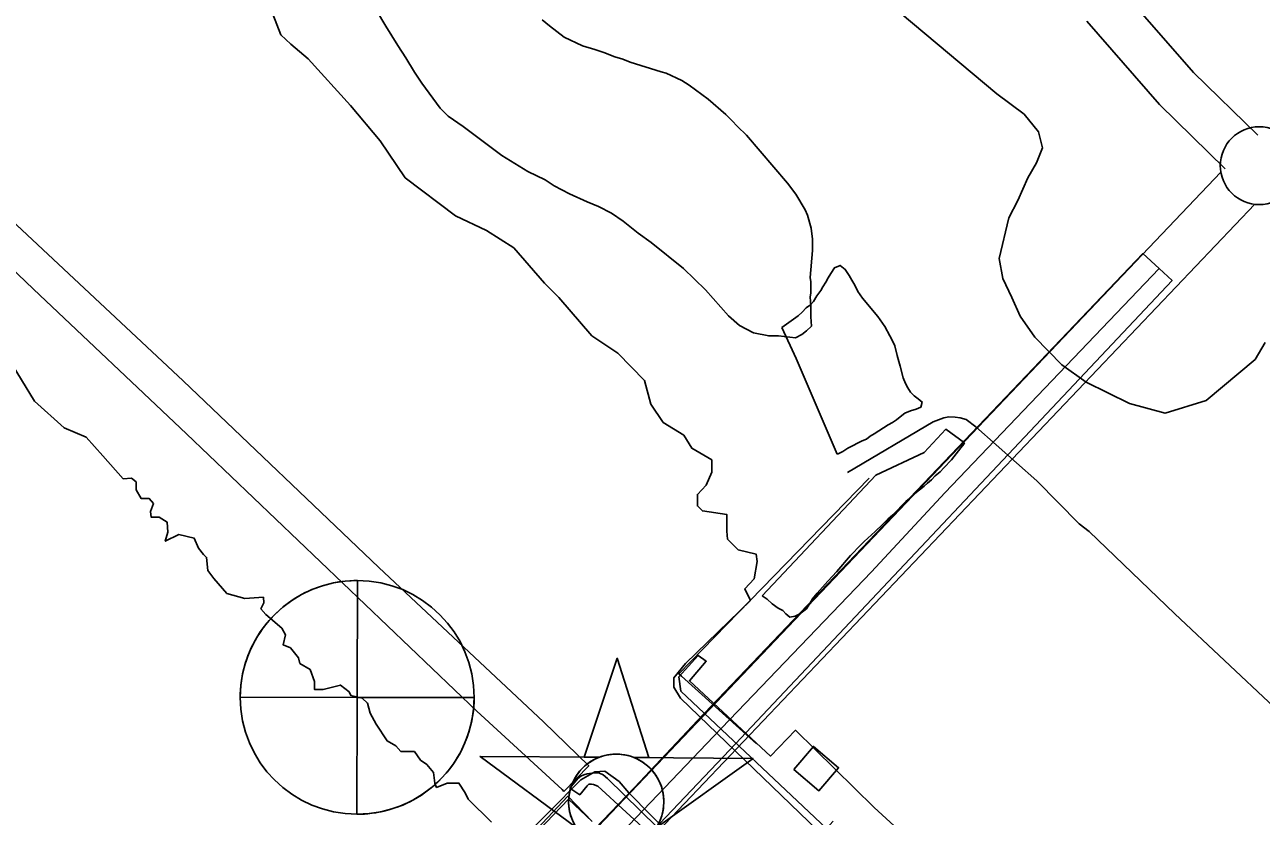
# Model space of a CAD drawing. Extents: x 3146026 to 3183936, y 897894 to 923344.
# Drawn here: x 3173842 to 3174635, y 910641 to 911149 of the extents above; entities that cross this region are included whole.
import ezdxf

# ---------------------------------------------------------------- set-up
doc = ezdxf.new("R2010")
doc.units = 0
for name, color, linetype in [('V-BLDG-OTLN', 7, 'Continuous'), ('V-BRDG-IDEN', 7, 'Continuous'), ('V-BRDG-OTLN', 7, 'Continuous'), ('V-CHAN-NAID', 7, 'Continuous'), ('V-LEVE-TOET', 7, 'Continuous'), ('V-RIVR-EDGE', 7, 'Continuous'), ('V-RIVR-GAGE', 7, 'Continuous'), ('V-RIVR-JETY', 7, 'Continuous'), ('V-ROAD-CNTR', 7, 'Continuous'), ('V-RRAP-FSHR', 7, 'Continuous'), ('V-SITE-VEGE', 7, 'Continuous'), ('V-SURV-LINE', 7, 'Continuous'), ('V-TOPO-SHOR', 7, 'Continuous'), ('V-TRAN-LOCK', 7, 'Continuous')]:
    doc.layers.add(name, color=color, linetype=linetype)

msp = doc.modelspace()

# ---------------------------------------------------------------- linework, layer by layer
at = {"layer": 'V-BLDG-OTLN'}
msp.add_lwpolyline([(3174334.95, 910671.59), (3174347.5, 910686.3), (3174363.58, 910672.59), (3174351.03, 910657.87)], close=True, dxfattribs=at)
at = {"layer": 'V-BRDG-OTLN'}
msp.add_line((3174243.07, 910650.36), (3174283.66, 910692.96), dxfattribs=at)
msp.add_lwpolyline([(3174232.63, 910659.97), (3174273.13, 910702.9), (3174558.83, 911002.53), (3174569.18, 910992.97), (3174577.59, 910985.2), (3174293.78, 910684.23), (3174252.73, 910640.87), (3173969.37, 910341.47), (3173955.85, 910350.87), (3173945.28, 910360.31)], close=True, dxfattribs=at)
for points in [[(3174283.66, 910692.96), (3174384.77, 910798.41), (3174431.8, 910849.06), (3174569.18, 910992.96)], [(3173955.87, 910350.89), (3174040.47, 910438.34), (3174243.07, 910650.36)]]:
    msp.add_lwpolyline(points, dxfattribs=at)
at = {"layer": 'V-CHAN-NAID'}
msp.add_lwpolyline([(3174210.12, 910679.35), (3174200.53, 910679.42), (3174221.66, 910742.9), (3174241.88, 910679.12), (3174232.29, 910679.19), (3174230.72, 910679.77), (3174228.62, 910680.39), (3174226.58, 910680.84), (3174224.55, 910681.15), (3174223.38, 910681.26), (3174221.85, 910681.34), (3174220.12, 910681.34), (3174218.75, 910681.27), (3174216.85, 910681.07), (3174215.48, 910680.85), (3174213.7, 910680.47), (3174212.17, 910680.05), (3174211.14, 910679.72)], close=True, dxfattribs=at)
for points in [[(3174192.44, 910640), (3174191.75, 910642.05), (3174191.38, 910643.37), (3174191.02, 910645), (3174190.78, 910646.45), (3174190.59, 910648.04), (3174190.48, 910649.78), (3174190.47, 910651.36), (3174190.58, 910653.43), (3174190.76, 910655.05), (3174191.15, 910657.26), (3174191.63, 910659.18), (3174192.24, 910661.07), (3174192.89, 910662.74), (3174193.62, 910664.33), (3174194.43, 910665.87), (3174195.49, 910667.6), (3174196.52, 910669.07), (3174197.52, 910670.34), (3174198.53, 910671.49), (3174199.83, 910672.83), (3174200.89, 910673.79), (3174202.6, 910675.19), (3174203.81, 910676.06), (3174205.5, 910677.13), (3174207.23, 910678.07), (3174208.68, 910678.76), (3174210.12, 910679.35), (3174133.63, 910679.89), (3174195.19, 910634.49)], [(3174249.93, 910641), (3174250.47, 910642.79), (3174250.87, 910644.43), (3174251.23, 910646.44), (3174251.42, 910648.01), (3174251.54, 910650.22), (3174251.51, 910652.28), (3174251.32, 910654.5), (3174251.06, 910656.26), (3174250.57, 910658.49), (3174249.93, 910660.63), (3174249.18, 910662.61), (3174248.53, 910664.05), (3174247.52, 910665.97), (3174246.46, 910667.69), (3174245.24, 910669.39), (3174243.98, 910670.93), (3174242.71, 910672.3), (3174241.08, 910673.83), (3174239.34, 910675.24), (3174237.65, 910676.42), (3174235.77, 910677.55), (3174234.29, 910678.31), (3174232.29, 910679.19), (3174308.79, 910678.65), (3174246.58, 910634.13)]]:
    msp.add_lwpolyline(points, dxfattribs=at)
msp.add_circle((3174221, 910650.82), 30.54, dxfattribs=at)
at = {"layer": 'V-LEVE-TOET'}
msp.add_lwpolyline([(3174637.32, 910945.41), (3174630.75, 910934.65), (3174599.5, 910908.21), (3174573.12, 910900.24), (3174550.3, 910906.42), (3174522.38, 910919.95), (3174506.9, 910931.23), (3174489.53, 910948.92), (3174480.08, 910962.48), (3174474.78, 910974.34), (3174468.92, 910986.59), (3174466.64, 910999.4), (3174472.81, 911025.43), (3174478.64, 911036.56), (3174485.02, 911051.27), (3174490.47, 911060.71), (3174494.41, 911070.33), (3174491.94, 911080.69), (3174482.69, 911091.98), (3174465.13, 911105.15), (3174333.18, 911215.76)], dxfattribs=at)
at = {"layer": 'V-RIVR-EDGE'}
for points in [[(3174264.39, 910885.94), (3174251.02, 910894.28), (3174243.2, 910905.85), (3174239.08, 910921.1), (3174222.03, 910938.7), (3174205.43, 910949.82), (3174184.25, 910974.35), (3174175.03, 910983.61), (3174155.23, 911006.29), (3174137.7, 911017.42), (3174117.87, 911026.71), (3174085.6, 911051.27), (3174069.49, 911074.86), (3174050.61, 911097.54), (3174023.43, 911127.63), (3174012.37, 911136.9), (3174005.92, 911142.92), (3173998.12, 911162.8)], [(3173527.99, 911156.04), (3173554.54, 911146.46), (3173580.31, 911144.41), (3173602.09, 911129.68), (3173627.43, 911112.57), (3173659.89, 911087.1), (3173704.22, 911052.89), (3173727.97, 911032.6), (3173769.51, 910993.63), (3173799.57, 910960.24), (3173817.77, 910939.58), (3173831.24, 910935.18), (3173847.83, 910907.77), (3173866.82, 910890.67), (3173881.08, 910884.69), (3173891.76, 910872.76), (3173904.81, 910858.06), (3173909.97, 910858.44), (3173913.14, 910856.05), (3173913.13, 910850.9), (3173916.28, 910845.34), (3173921.44, 910845.33), (3173924.21, 910842.15)], [(3174787.41, 910209.38), (3174592.51, 910400.16), (3174444.6, 910541.4), (3174262.13, 910717.36), (3174257.99, 910724.3), (3174258, 910730.3), (3174265.42, 910739.52), (3174307.09, 910780.06), (3174303.41, 910787.46), (3174309.43, 910793.91), (3174311.3, 910804.99), (3174310.85, 910809.61), (3174299.31, 910812.41), (3174292.4, 910819.36), (3174291.95, 910824.44), (3174291.98, 910835.06), (3174276.28, 910837.41), (3174273.06, 910840.65), (3174273.08, 910848.04), (3174278.63, 910854.03), (3174282.35, 910862.34), (3174282.37, 910870.19), (3174269.45, 910877.61), (3174264.39, 910885.94)], [(3173924.21, 910842.15), (3173922.21, 910837), (3173922.6, 910833.43), (3173927.76, 910833.41), (3173932.9, 910830.23), (3173933.29, 910823.88), (3173931.68, 910817.94), (3173940.42, 910822.28), (3173950.33, 910819.87), (3173953.09, 910813.52), (3173956.25, 910809.55), (3173958.23, 910807.56), (3173959, 910799.23), (3173962.96, 910794.06), (3173971.26, 910784.52), (3173982.75, 910781.32), (3173994.65, 910782.09), (3173995.04, 910778.52), (3173993.05, 910774.56), (3173996.21, 910770.98), (3174006.5, 910762.23), (3174008.87, 910757.86), (3174007.27, 910751.52), (3174012.02, 910749.52), (3174017.16, 910743.16), (3174017.95, 910739.59), (3174024.68, 910735.61), (3174027.44, 910728.07), (3174027.43, 910722.91), (3174032.98, 910722.9), (3174044.09, 910725.65), (3174049.63, 910721.27), (3174050.81, 910718.89), (3174057.95, 910717.29), (3174061.51, 910714.1), (3174063.08, 910707.75), (3174067.03, 910700.61), (3174074.14, 910689.88), (3174079.69, 910686.69), (3174082.85, 910683.12), (3174091.58, 910683.09), (3174095.53, 910677.53), (3174099.49, 910674.75), (3174103.84, 910669.58), (3174104.61, 910662.84), (3174105.8, 910660.06), (3174112.54, 910662.82), (3174120.08, 910662.8), (3174124.03, 910656.44), (3174126, 910652.47), (3174141.04, 910637.76)], [(3174157.66, 910623.84), (3174198.21, 910664.98), (3174207.35, 910670.12), (3174213.7, 910670.5), (3174222.8, 910663.73), (3174229.13, 910656.58), (3174271.06, 910614.04)]]:
    msp.add_lwpolyline(points, dxfattribs=at)
at = {"layer": 'V-RIVR-GAGE'}
for points in [[(3174055.03, 910792.81), (3174054.85, 910717.81), (3173979.85, 910717.99), (3173979.88, 910720.1), (3173980, 910722.67), (3173980.26, 910725.66), (3173980.63, 910728.62), (3173981.09, 910731.39), (3173981.7, 910734.36), (3173982.33, 910736.94), (3173983, 910739.31), (3173983.76, 910741.72), (3173984.74, 910744.45), (3173985.67, 910746.8), (3173986.69, 910749.1), (3173987.89, 910751.59), (3173989.32, 910754.3), (3173990.68, 910756.63), (3173992.08, 910758.86), (3173994.49, 910762.33), (3173996.19, 910764.55), (3173998.42, 910767.21), (3174000.57, 910769.57), (3174002.41, 910771.43), (3174005.18, 910774.01), (3174007.53, 910776), (3174009.99, 910777.91), (3174013.11, 910780.12), (3174015.49, 910781.65), (3174018.08, 910783.18), (3174021.06, 910784.77), (3174023.7, 910786.03), (3174026.29, 910787.16), (3174029.93, 910788.55), (3174033.17, 910789.61), (3174036.35, 910790.49), (3174039.6, 910791.24), (3174043, 910791.87), (3174047.06, 910792.4), (3174050.05, 910792.65), (3174052.59, 910792.77)], [(3174054.66, 910642.81), (3174054.85, 910717.81), (3174129.85, 910717.62), (3174129.79, 910714.97), (3174129.61, 910711.81), (3174129.35, 910709.22), (3174129.01, 910706.61), (3174128.47, 910703.49), (3174127.82, 910700.49), (3174126.95, 910697.17), (3174126.3, 910695.03), (3174125.33, 910692.18), (3174124.2, 910689.26), (3174123.1, 910686.72), (3174121.91, 910684.23), (3174120.63, 910681.78), (3174119.28, 910679.43), (3174117.64, 910676.79), (3174116.14, 910674.58), (3174114.01, 910671.72), (3174111.87, 910669.09), (3174109.24, 910666.17), (3174106.94, 910663.85), (3174104.45, 910661.56), (3174102.27, 910659.7), (3174100.63, 910658.4), (3174097.97, 910656.44), (3174096.06, 910655.14), (3174093.54, 910653.56), (3174090.87, 910652.03), (3174088.15, 910650.61), (3174086.03, 910649.6), (3174083.76, 910648.6), (3174081.14, 910647.57), (3174078.43, 910646.61), (3174075.15, 910645.61), (3174071.99, 910644.79), (3174069.56, 910644.26), (3174066.81, 910643.77), (3174064.42, 910643.42), (3174061.63, 910643.11), (3174059.43, 910642.95), (3174056.86, 910642.83)]]:
    msp.add_lwpolyline(points, close=True, dxfattribs=at)
msp.add_circle((3174054.85, 910717.81), 75, dxfattribs=at)
at = {"layer": 'V-RIVR-JETY'}
for points in [[(3174327.23, 910955.13), (3174337.61, 910962.67), (3174340.26, 910964.88), (3174342.91, 910967.76), (3174345.56, 910969.76), (3174347.55, 910971.75), (3174349.76, 910975.52), (3174352.18, 910978.84), (3174353.51, 910981.27), (3174355.49, 910984.15), (3174357.04, 910987.03), (3174358.58, 910989.69), (3174361.01, 910993.45), (3174364.54, 910995.01), (3174367.87, 910992.36), (3174370.31, 910988.6), (3174372.08, 910985.51), (3174374.08, 910982.19), (3174376.07, 910978.21), (3174378.96, 910974.02), (3174388.71, 910962.09), (3174393.37, 910955.68), (3174396.47, 910949.72), (3174398.03, 910947.06), (3174399.8, 910943.31), (3174401.14, 910937.12), (3174402.25, 910933.36), (3174403.14, 910930.26), (3174405.15, 910922.75), (3174406.48, 910919.21), (3174408.03, 910916.34), (3174409.81, 910913.69), (3174412.02, 910911.26), (3174414.68, 910909.27), (3174417.34, 910907.28), (3174416.46, 910903.96), (3174413.36, 910902.63), (3174409.83, 910901.74), (3174406.07, 910900.19), (3174403.2, 910897.75), (3174400.77, 910895.98), (3174398.12, 910894.2), (3174395.47, 910892.65), (3174392.37, 910890.65), (3174389.5, 910888.88), (3174386.4, 910886.88), (3174383.98, 910885.33), (3174381.54, 910883.56), (3174378.67, 910882.44), (3174375.8, 910880.89), (3174372.93, 910879.34), (3174369.61, 910877.78), (3174366.3, 910875.57), (3174363.42, 910874.01), (3174362.76, 910873.78)], [(3174362.76, 910873.78), (3174336.44, 910935.18), (3174327.23, 910955.13)], [(3174314.7, 910783.01), (3174387.56, 910860.33), (3174418.5, 910874.98), (3174432.41, 910889.83), (3174444.37, 910881.22)], [(3174314.7, 910783.01), (3174317.8, 910780.8), (3174321.12, 910777.71), (3174324.89, 910775.06), (3174327.76, 910773.52), (3174329.76, 910771.31), (3174332.42, 910769.32), (3174335.73, 910769.99), (3174338.83, 910771.33), (3174343.02, 910774.65), (3174345.23, 910777.97), (3174347, 910781.07), (3174349.86, 910784.62), (3174356.71, 910792.37), (3174362.45, 910798.57), (3174371.28, 910808.76), (3174377.9, 910815.63), (3174380.11, 910817.85), (3174387.18, 910824.27), (3174392.03, 910828.93), (3174395.13, 910832.25), (3174398.44, 910834.91), (3174406.83, 910843.55), (3174410.36, 910846.43), (3174412.57, 910848.65), (3174418.54, 910853.3), (3174420.74, 910855.3), (3174423.17, 910857.29), (3174425.6, 910859.95), (3174428.69, 910862.61), (3174431.12, 910865.05), (3174435.98, 910870.14), (3174441.94, 910877.9), (3174443.93, 910880.33), (3174444.37, 910881.22)], [(3174108.94, 910567.45), (3174190.38, 910652.54), (3174205.56, 910638.23)]]:
    msp.add_lwpolyline(points, dxfattribs=at)
at = {"layer": 'V-ROAD-CNTR'}
for points in [[(3174548.02, 911168.37), (3174591.34, 911118.77), (3174632.58, 911078.51)], [(3174522.82, 911151.61), (3174569.53, 911098.13), (3174611.63, 911057.04)]]:
    msp.add_lwpolyline(points, dxfattribs=at)
at = {"layer": 'V-RRAP-FSHR'}
for points in [[(3174311.01, 910688.04), (3174262.93, 910731.31), (3174261.16, 910732.86), (3174383.26, 910858.48)], [(3174205.56, 910638.23), (3174190.05, 910654.35), (3174108.29, 910567.25)]]:
    msp.add_lwpolyline(points, dxfattribs=at)
at = {"layer": 'V-SITE-VEGE'}
msp.add_lwpolyline([(3174173.57, 911152.63), (3174178.26, 911148.73), (3174187.65, 911141.33), (3174199.38, 911135.88), (3174207.2, 911133.55), (3174213.06, 911131.6), (3174220.1, 911128.88), (3174225.18, 911127.33), (3174229.87, 911125.38), (3174249.81, 911119.16), (3174252.93, 911118.39), (3174263.1, 911113.72), (3174267.79, 911110.6), (3174279.92, 911101.64), (3174291.26, 911091.89), (3174295.18, 911087.99), (3174298.7, 911084.09), (3174304.57, 911078.63), (3174330.8, 911047.81), (3174336.28, 911040.79), (3174342.16, 911030.64), (3174343.73, 911027.13), (3174346.09, 911018.92), (3174346.88, 911011.89), (3174346.89, 911004.47), (3174345.36, 910987.28), (3174345.76, 910984.54), (3174345.77, 910977.12), (3174345.38, 910974.78), (3174345.78, 910968.92), (3174345.79, 910961.88), (3174346.2, 910956.02), (3174343.08, 910952.9), (3174339.95, 910950.54), (3174336.05, 910948.58), (3174325.11, 910949.74), (3174318.86, 910949.73), (3174309.09, 910951.66), (3174300.09, 910956.34), (3174293.05, 910962.57), (3174278.18, 910979.35), (3174264.09, 910993), (3174243.35, 911009.76), (3174235.14, 911015.61), (3174225.36, 911023.4), (3174217.93, 911028.47), (3174209.72, 911032.75), (3174202.29, 911035.87), (3174190.95, 911040.92), (3174181.17, 911045.99), (3174175.31, 911049.88), (3174164.36, 911055.34), (3174147.54, 911065.46), (3174122.89, 911084.17), (3174113.12, 911090.8), (3174108.03, 911095.87), (3174096.28, 911111.87), (3174091.58, 911118.89), (3174086.1, 911128.26), (3174081, 911136.06), (3174073.17, 911148.55), (3174061.8, 911167.68)], dxfattribs=at)
at = {"layer": 'V-SURV-LINE'}
for points in [[(3173940.34, 910352.19), (3174608.84, 911054.84)], [(3174630.59, 911034.17), (3173962.09, 910331.52)]]:
    msp.add_lwpolyline(points, dxfattribs=at)
msp.add_circle((3174633.49, 911058.98), 25, dxfattribs=at)
at = {"layer": 'V-TOPO-SHOR'}
msp.add_lwpolyline([(3174911.69, 910454.6), (3174861.79, 910503.03), (3174768.04, 910591.57), (3174674.84, 910681.49), (3174579.41, 910771.41), (3174524.33, 910824.18), (3174518.02, 910829.17), (3174490.76, 910856.71), (3174451.72, 910891.36), (3174445.41, 910896.17), (3174441.52, 910897.18), (3174438.37, 910897.64), (3174434.3, 910897.72), (3174431.16, 910897.25), (3174424.4, 910894.56), (3174369.25, 910862.09)], dxfattribs=at)
at = {"layer": 'V-TRAN-LOCK'}
msp.add_line((3174187.4, 910657.44), (3174186.38, 910658.64), dxfattribs=at)
for points in [[(3174186.38, 910658.64), (3174131.57, 910709.01), (3173945.45, 910887), (3173847.15, 910979.79), (3173718.62, 911102.48), (3173732.77, 911117.63), (3173943.17, 910920.88), (3174068.64, 910801.11), (3174174.27, 910702.04), (3174203.39, 910673.95), (3174187.4, 910657.44)], [(3175330.42, 909748.14), (3175206.15, 909863.32), (3175191.96, 909847.59), (3175147.53, 909889.11), (3175161.09, 909904.41), (3175150.04, 909913.73), (3175137.33, 909900.77), (3174996.19, 910032.52), (3174824.85, 910196.48), (3174623.34, 910388.62), (3174437.98, 910564.23), (3174456.2, 910583.15), (3174386.48, 910647.12), (3174335.89, 910696.69), (3174320, 910680.11), (3174267.93, 910728.4), (3174278.73, 910740.94), (3174273.63, 910744.76), (3174261.13, 910730.94), (3174262.42, 910721.82), (3174355.95, 910633.69), (3174360.18, 910638.37)], [(3174245.76, 910591.93), (3174263.66, 910610.82), (3174209.25, 910660.81), (3174206.44, 910661.88), (3174204.93, 910662.16), (3174203.51, 910662), (3174202.4, 910661.11), (3174197.57, 910655.33), (3174191.23, 910659.64), (3174196.44, 910665.76), (3174198.38, 910667.18), (3174200.26, 910668.14), (3174202.33, 910668.82), (3174206.95, 910669.45), (3174208.41, 910669.42), (3174210.26, 910669.11), (3174212.64, 910668.01), (3174215.48, 910665.67), (3174268.48, 910613.73)]]:
    msp.add_lwpolyline(points, dxfattribs=at)

# ---------------------------------------------------------------- texts
at = {"layer": 'V-BRDG-IDEN'}
msp.add_text('OLD RIVER', height=83, rotation=317.00863, dxfattribs=at).set_placement((3174612.85, 910599.62))

doc.saveas('drawing.dxf')
